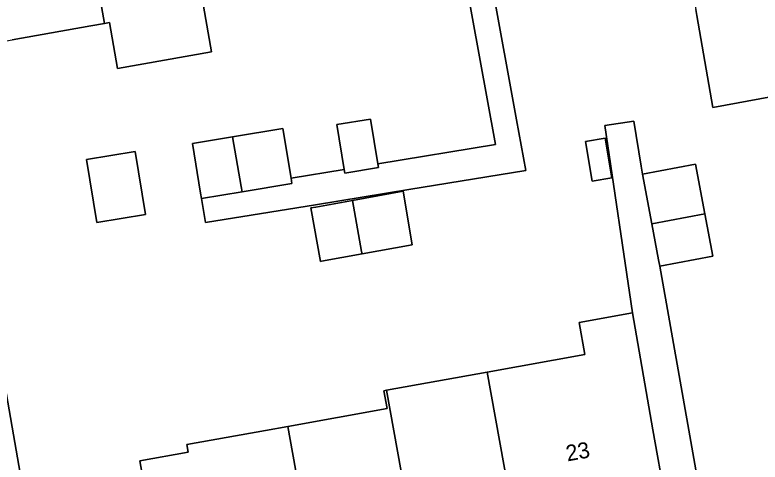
# Model space of a CAD drawing. Extents: x 157793 to 159380, y 380877 to 382313.
# Drawn here: x 158869.72 to 158916.24, y 381638.77 to 381666.67 of the extents above; entities that cross this region are included whole.
import ezdxf

# ---------------------------------------------------------------- set-up
doc = ezdxf.new("R2010")
doc.units = 0
for name, color, linetype in [('IMGEO_Erf', 7, 'Continuous'), ('IMGEO_Groenvoorziening', 7, 'Continuous'), ('IMGEO_Pand', 7, 'Continuous'), ('IMGEO_Pand_nummerreeks', 7, 'Continuous'), ('IMGEO_Voetpad_open', 7, 'Continuous')]:
    doc.layers.add(name, color=color, linetype=linetype)

msp = doc.modelspace()

# ---------------------------------------------------------------- linework, layer by layer
at = {"layer": 'IMGEO_Erf'}
for points in [[(158896.517, 381684.943), (158901.035, 381660.13), (158901.611, 381656.964), (158894.323, 381655.78), (158888.482, 381654.83), (158881.614, 381653.718), (158881.367, 381655.21), (158881.311, 381655.55), (158880.798, 381658.651), (158883.306, 381659.066), (158886.449, 381659.586), (158886.962, 381656.484), (158890.276, 381657.032), (158889.814, 381659.829), (158891.922, 381660.177), (158892.384, 381657.381), (158899.734, 381658.597), (158897.775, 381669.319)], [(158881.503, 381667.22), (158882.003, 381664.367), (158876.131, 381663.34), (158875.632, 381666.192), (158875.305, 381666.135), (158874.465, 381665.988), (158869.539, 381665.126)], [(158917.015, 381661.587), (158913.299, 381660.886), (158912.29, 381666.633), (158912.222, 381667.018)], [(158878.204, 381634.991), (158877.51, 381638.844), (158880.537, 381639.389), (158880.452, 381639.86), (158885.373, 381640.746), (158886.765, 381640.997), (158892.952, 381642.11), (158892.752, 381643.224), (158892.922, 381643.255), (158899.204, 381644.385), (158905.303, 381645.482), (158904.944, 381647.476), (158908.278, 381648.076), (158906.546, 381659.774), (158908.369, 381660.044), (158908.81, 381657.23), (158908.901, 381656.744), (158912.207, 381657.364), (158912.791, 381654.252), (158913.285, 381651.614), (158909.977, 381650.994), (158912.639, 381635.93)], [(158867.797, 381650.88), (158870.489, 381635.566)]]:
    msp.add_lwpolyline(points, dxfattribs=at)
for points in [[(158905.342, 381658.779), (158906.568, 381658.987), (158906.988, 381656.51), (158905.762, 381656.302)], [(158874.841, 381653.723), (158874.193, 381657.642), (158877.227, 381658.144), (158877.875, 381654.225)], [(158888.19, 381654.625), (158888.502, 381654.681), (158890.792, 381655.096), (158893.959, 381655.669), (158894.512, 381652.33), (158891.391, 381651.766), (158888.867, 381651.309), (158888.789, 381651.295)]]:
    msp.add_lwpolyline(points, close=True, dxfattribs=at)
at = {"layer": 'IMGEO_Groenvoorziening'}
msp.add_lwpolyline([(158860.698, 381663.579), (158860.228, 381663.497), (158859.544, 381664.477), (158860.723, 381666.665), (158850.28, 381660.797), (158852.141, 381657.04), (158857.619, 381660.039), (158863.845, 381649.863), (158864.302, 381648.712), (158864.814, 381647.423), (158865.675, 381635.22), (158854.144, 381627.142), (158855.019, 381622.874), (158863.515, 381627.228), (158866.029, 381629.151), (158866.842, 381630.32), (158870.329, 381635.336), (158870.489, 381635.566), (158867.797, 381650.88)], close=True, dxfattribs=at)
at = {"layer": 'IMGEO_Pand'}
for points in [[(158880.351, 381675.95), (158880.068, 381675.898), (158879.237, 381675.745), (158873.798, 381674.741), (158875.305, 381666.135), (158875.632, 381666.192), (158876.131, 381663.34), (158882.003, 381664.367), (158881.503, 381667.22), (158881.868, 381667.284), (158881.665, 381668.446)], [(158873.798, 381674.741), (158867.524, 381673.584), (158865.155, 381674.866), (158864.69, 381674.007), (158861.917, 381668.882), (158861.404, 381667.929), (158860.723, 381666.665), (158859.544, 381664.477), (158860.228, 381663.497), (158860.698, 381663.579), (158869.539, 381665.126), (158874.465, 381665.988), (158875.305, 381666.135)], [(158925.64, 381672.765), (158915.868, 381670.92), (158911.315, 381670.06), (158910.96, 381669.993), (158911.337, 381667.707), (158911.417, 381667.224), (158912.165, 381667.347), (158912.222, 381667.018), (158912.29, 381666.633), (158913.299, 381660.886), (158917.015, 381661.587), (158925.837, 381663.252), (158924.773, 381669.308), (158926.203, 381669.559)], [(158889.814, 381659.829), (158890.276, 381657.032), (158890.315, 381656.799), (158892.423, 381657.148), (158892.384, 381657.381), (158891.922, 381660.177)], [(158883.306, 381659.066), (158883.848, 381655.969), (158883.907, 381655.63), (158887.018, 381656.144), (158886.962, 381656.484), (158886.449, 381659.586)], [(158883.306, 381659.066), (158880.798, 381658.651), (158881.311, 381655.55), (158881.367, 381655.21), (158883.907, 381655.63), (158883.848, 381655.969)], [(158905.342, 381658.779), (158905.762, 381656.302), (158906.988, 381656.51), (158906.568, 381658.987)], [(158874.193, 381657.642), (158874.841, 381653.723), (158877.875, 381654.225), (158877.227, 381658.144)], [(158908.901, 381656.744), (158909.487, 381653.628), (158912.791, 381654.252), (158912.207, 381657.364)], [(158890.792, 381655.096), (158891.366, 381651.906), (158891.391, 381651.766), (158894.512, 381652.33), (158893.959, 381655.669)], [(158890.792, 381655.096), (158888.502, 381654.681), (158888.19, 381654.625), (158888.789, 381651.295), (158888.867, 381651.309), (158891.391, 381651.766), (158891.366, 381651.906)], [(158912.791, 381654.252), (158909.487, 381653.628), (158909.907, 381651.389), (158909.977, 381650.994), (158913.285, 381651.614)], [(158900.779, 381635.629), (158906.811, 381636.714), (158907.074, 381635.256), (158907.361, 381635.308), (158907.598, 381635.351), (158910.435, 381635.861), (158910.322, 381636.488), (158909.55, 381640.782), (158908.278, 381648.076), (158904.944, 381647.476), (158905.303, 381645.482), (158899.204, 381644.385)], [(158900.779, 381635.629), (158899.204, 381644.385), (158892.922, 381643.255), (158894.706, 381633.337), (158894.955, 381633.382), (158894.746, 381634.543)], [(158894.706, 381633.337), (158892.922, 381643.255), (158892.752, 381643.224), (158892.952, 381642.11), (158886.765, 381640.997), (158888.349, 381632.193)], [(158886.765, 381640.997), (158885.373, 381640.746), (158880.452, 381639.86), (158880.537, 381639.389), (158877.51, 381638.844), (158878.204, 381634.991), (158877.051, 381634.783), (158875.266, 381632.214), (158880.213, 381628.81), (158881.739, 381631.004), (158888.349, 381632.193)]]:
    msp.add_lwpolyline(points, close=True, dxfattribs=at)
at = {"layer": 'IMGEO_Voetpad_open'}
for points in [[(158901.611, 381656.964), (158901.035, 381660.13), (158896.517, 381684.943), (158895.068, 381684.692), (158895.643, 381681.371), (158896.504, 381676.454), (158897.775, 381669.319), (158899.734, 381658.597), (158892.384, 381657.381), (158892.423, 381657.148), (158890.315, 381656.799), (158890.276, 381657.032), (158886.962, 381656.484), (158887.018, 381656.144), (158883.907, 381655.63), (158881.367, 381655.21), (158881.614, 381653.718), (158888.482, 381654.83), (158894.323, 381655.78)], [(158909.977, 381650.994), (158909.907, 381651.389), (158909.487, 381653.628), (158908.901, 381656.744), (158908.81, 381657.23), (158908.369, 381660.044), (158906.546, 381659.774), (158908.278, 381648.076), (158909.55, 381640.782), (158910.322, 381636.488), (158910.435, 381635.861), (158910.513, 381635.431), (158912.639, 381635.93)]]:
    msp.add_lwpolyline(points, close=True, dxfattribs=at)

# ---------------------------------------------------------------- texts
at = {"layer": 'IMGEO_Pand_nummerreeks'}
msp.add_text('23', height=1, rotation=10.1983, dxfattribs=at).set_placement((158904.216, 381638.807))

doc.saveas('drawing.dxf')
